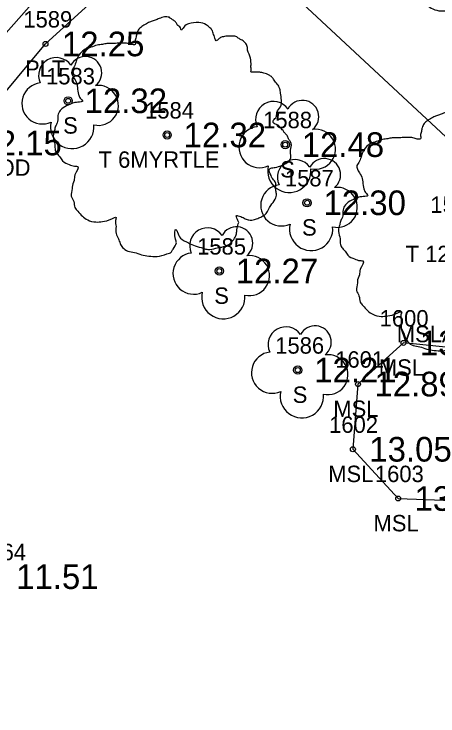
# Model space of a CAD drawing. Extents: x 2608598 to 2610682, y 641451 to 643526.
# Drawn here: x 2608785.12 to 2608810.92, y 643278.24 to 643321 of the extents above; entities that cross this region are included whole.
import ezdxf

# ---------------------------------------------------------------- set-up
doc = ezdxf.new("R2010")
doc.units = 0
for name, color, linetype in [('RD_EX_BldgApp', 7, 'Continuous'), ('RD_EX_BldgApp_txCode', 7, 'Continuous'), ('RD_EX_Driveway', 7, 'Continuous'), ('RD_EX_Driveway_txCode', 7, 'Continuous'), ('RD_EX_Misc', 7, 'Continuous'), ('RD_EX_Misc_txCode', 7, 'Continuous'), ('RD_EX_TX_BldgApp_ELEV', 7, 'Continuous'), ('RD_EX_TX_Driveway_ELEV', 7, 'Continuous'), ('RD_EX_TX_Misc_ELEV', 7, 'Continuous'), ('RD_EX_TX_VEG_ELEV', 7, 'Continuous'), ('RD_EX_VEG', 7, 'Continuous'), ('RD_EX_VEG_txCode', 7, 'Continuous'), ('RD_SMD_Locator', 7, 'Continuous')]:
    doc.layers.add(name, color=color, linetype=linetype)

msp = doc.modelspace()

# ---------------------------------------------------------------- linework, layer by layer
at = {"layer": 'RD_EX_BldgApp'}
msp.add_lwpolyline([(2608782.007, 643313.14), (2608787.031, 643319.174), (2608796.295, 643327.605), (2608820.69, 643304.856), (2608835.733, 643299.436), (2608852.861, 643282.476), (2608829.792, 643260.004)], dxfattribs=at)
at = {"layer": 'RD_EX_Driveway'}
msp.add_lwpolyline([(2608763.886, 643279.174), (2608769.565, 643283.227), (2608776.886, 643278.867), (2608784.244, 643286.723), (2608773.721, 643299.147), (2608777.472, 643311.772), (2608793.023, 643329.358), (2608805.153, 643340.493), (2608809.483, 643344.767), (2608810.865, 643346.462)], dxfattribs=at)
at = {"layer": 'RD_EX_Misc'}
msp.add_lwpolyline([(2608815.948, 643303.005), (2608813.537, 643300.613), (2608813.38, 643300.495), (2608808.828, 643300.962), (2608806.055, 643298.453), (2608805.745, 643294.483), (2608808.502, 643291.483), (2608812.374, 643291.337), (2608815.333, 643294), (2608815.409, 643298.283), (2608815.487, 643298.338), (2608818.078, 643300.537), (2608815.948, 643303.005)], dxfattribs=at)
at = {"layer": 'RD_EX_VEG'}
for centre, radius in [((2608788.413, 643315.709), 0.25), ((2608794.44, 643313.629), 0.25), ((2608794.428, 643313.61), 0.0001), ((2608801.628, 643313.04), 0.25), ((2608802.955, 643309.497), 0.25), ((2608797.612, 643305.341), 0.25), ((2608802.389, 643299.307), 0.25)]:
    msp.add_circle(centre, radius, dxfattribs=at)
for centre, radius, start, end in [((2608787.692, 643317.256), 1.084, 34.9763, 204.756), ((2608789.458, 643317.411), 0.995, 308.7626, 152.0467), ((2608786.849, 643315.554), 1.257, 96.4518, 294.734), ((2608790.253, 643315.43), 1.218, 256.5667, 98.1046), ((2608800.907, 643314.587), 1.084, 34.9763, 204.756), ((2608802.673, 643314.742), 0.995, 308.7626, 152.0467), ((2608788.659, 643314.113), 1.318, 166.8827, 5.7589), ((2608800.064, 643312.884), 1.257, 96.4518, 294.734), ((2608803.468, 643312.76), 1.218, 256.5667, 98.1046), ((2608802.234, 643311.044), 1.084, 34.9763, 204.756), ((2608804, 643311.199), 0.995, 308.7626, 152.0467), ((2608801.874, 643311.443), 1.318, 166.8827, 5.7589), ((2608801.391, 643309.341), 1.257, 96.4518, 294.734), ((2608804.795, 643309.217), 1.218, 256.5667, 98.1046), ((2608796.891, 643306.888), 1.084, 34.9763, 204.756), ((2608798.657, 643307.043), 0.995, 308.7626, 152.0467), ((2608803.201, 643307.9), 1.318, 166.8827, 5.7589), ((2608796.048, 643305.185), 1.257, 96.4518, 294.734), ((2608799.451, 643305.062), 1.218, 256.5667, 98.1046), ((2608797.857, 643303.745), 1.318, 166.8827, 5.7589), ((2608801.668, 643300.854), 1.084, 34.9763, 204.756), ((2608803.434, 643301.009), 0.995, 308.7626, 152.0467), ((2608800.825, 643299.151), 1.257, 96.4518, 294.734), ((2608804.229, 643299.027), 1.218, 256.5667, 98.1046), ((2608802.635, 643297.71), 1.318, 166.8827, 5.7589)]:
    msp.add_arc(centre, radius, start, end, dxfattribs=at)
for points in [[(2608815.58, 643333.654), (2608815.28, 643333.679), (2608814.956, 643333.579), (2608814.706, 643333.479), (2608814.481, 643333.404), (2608814.256, 643333.304), (2608813.956, 643333.129), (2608813.731, 643332.929), (2608813.606, 643332.679), (2608813.556, 643332.454), (2608813.506, 643332.18), (2608813.506, 643332.005), (2608813.381, 643331.98), (2608813.231, 643332.005), (2608812.981, 643332.08), (2608812.731, 643332.08), (2608812.482, 643332.08), (2608812.132, 643332.055), (2608811.782, 643332.055), (2608811.507, 643332.005), (2608811.182, 643331.955), (2608810.807, 643331.83), (2608810.457, 643331.705), (2608810.158, 643331.455), (2608809.908, 643330.98), (2608809.783, 643330.63), (2608809.633, 643330.38), (2608809.783, 643329.931), (2608809.958, 643329.581), (2608809.983, 643329.381), (2608810.058, 643328.956), (2608810.158, 643328.731), (2608810.283, 643328.531), (2608810.208, 643328.506), (2608809.833, 643328.456), (2608809.533, 643328.356), (2608809.108, 643328.131), (2608808.883, 643327.906), (2608808.783, 643327.582), (2608808.758, 643327.232), (2608808.658, 643327.032), (2608808.583, 643326.757), (2608808.558, 643326.682), (2608808.508, 643326.357), (2608808.608, 643325.907), (2608808.633, 643325.557), (2608808.758, 643325.333), (2608808.908, 643325.158), (2608809.083, 643324.908), (2608809.483, 643324.683), (2608809.808, 643324.583), (2608810.008, 643324.558), (2608809.833, 643324.058), (2608809.783, 643323.708), (2608809.658, 643323.308), (2608809.658, 643323.234), (2608809.608, 643322.759), (2608809.758, 643322.434), (2608809.833, 643322.059), (2608810.008, 643321.834), (2608810.283, 643321.534), (2608810.607, 643321.309), (2608811.107, 643321.184), (2608811.507, 643321.209), (2608812.082, 643321.384), (2608812.332, 643321.459), (2608812.307, 643321.284), (2608812.332, 643320.909), (2608812.332, 643320.485), (2608812.482, 643320.16), (2608812.582, 643319.885), (2608812.731, 643319.635), (2608813.056, 643319.41), (2608813.456, 643319.335), (2608813.881, 643319.185), (2608814.331, 643319.11), (2608814.831, 643319.085), (2608815.43, 643319.235), (2608815.705, 643319.36), (2608815.805, 643319.535), (2608816.005, 643319.91), (2608815.955, 643320.135), (2608815.98, 643320.735), (2608816.08, 643320.56), (2608816.255, 643320.21), (2608816.755, 643319.91), (2608817.155, 643319.735), (2608817.629, 643319.585), (2608817.929, 643319.51), (2608818.404, 643319.585), (2608818.779, 643319.66), (2608819.154, 643319.785), (2608819.454, 643320.06), (2608819.628, 643320.335), (2608819.678, 643320.61), (2608819.753, 643320.984), (2608819.803, 643321.159)], [(2608794.572, 643320.796), (2608794.272, 643320.821), (2608793.948, 643320.721), (2608793.698, 643320.622), (2608793.473, 643320.547), (2608793.248, 643320.447), (2608792.948, 643320.272), (2608792.723, 643320.072), (2608792.598, 643319.822), (2608792.548, 643319.597), (2608792.498, 643319.322), (2608792.498, 643319.147), (2608792.373, 643319.122), (2608792.223, 643319.147), (2608791.973, 643319.222), (2608791.723, 643319.222), (2608791.474, 643319.222), (2608791.124, 643319.197), (2608790.774, 643319.197), (2608790.499, 643319.147), (2608790.174, 643319.097), (2608789.799, 643318.972), (2608789.449, 643318.847), (2608789.15, 643318.597), (2608788.9, 643318.123), (2608788.775, 643317.773), (2608788.625, 643317.523), (2608788.775, 643317.073), (2608788.95, 643316.723), (2608788.975, 643316.523), (2608789.05, 643316.099), (2608789.15, 643315.874), (2608789.275, 643315.674), (2608789.2, 643315.649), (2608788.825, 643315.599), (2608788.525, 643315.499), (2608788.1, 643315.274), (2608787.875, 643315.049), (2608787.775, 643314.724), (2608787.75, 643314.374), (2608787.65, 643314.174), (2608787.575, 643313.899), (2608787.55, 643313.824), (2608787.5, 643313.5), (2608787.6, 643313.05), (2608787.625, 643312.7), (2608787.75, 643312.475), (2608787.9, 643312.3), (2608788.075, 643312.05), (2608788.475, 643311.825), (2608788.8, 643311.725), (2608789, 643311.7), (2608788.825, 643311.201), (2608788.775, 643310.851), (2608788.65, 643310.451), (2608788.65, 643310.376), (2608788.6, 643309.901), (2608788.75, 643309.576), (2608788.825, 643309.202), (2608789, 643308.977), (2608789.275, 643308.677), (2608789.599, 643308.452), (2608790.099, 643308.327), (2608790.499, 643308.352), (2608791.074, 643308.527), (2608791.324, 643308.602), (2608791.299, 643308.427), (2608791.324, 643308.052), (2608791.324, 643307.627), (2608791.474, 643307.302), (2608791.574, 643307.027), (2608791.723, 643306.778), (2608792.048, 643306.553), (2608792.448, 643306.478), (2608792.873, 643306.328), (2608793.323, 643306.253), (2608793.823, 643306.228), (2608794.422, 643306.378), (2608794.697, 643306.503), (2608794.797, 643306.678), (2608794.997, 643307.052), (2608794.947, 643307.277), (2608794.972, 643307.877), (2608795.072, 643307.702), (2608795.247, 643307.352), (2608795.747, 643307.052), (2608796.147, 643306.878), (2608796.621, 643306.728), (2608796.921, 643306.653), (2608797.396, 643306.728), (2608797.771, 643306.803), (2608798.146, 643306.928), (2608798.446, 643307.202), (2608798.62, 643307.477), (2608798.67, 643307.752), (2608798.745, 643308.127), (2608798.795, 643308.302)], [(2608798.795, 643308.302), (2608798.72, 643308.477), (2608798.67, 643308.727), (2608798.745, 643308.702), (2608798.92, 643308.652), (2608799.195, 643308.527), (2608799.42, 643308.452), (2608799.745, 643308.477), (2608800.02, 643308.577), (2608800.47, 643308.852), (2608800.745, 643309.326), (2608801.019, 643309.726), (2608801.094, 643310.051), (2608801.044, 643310.276), (2608801.019, 643310.776), (2608800.819, 643311.026), (2608800.769, 643311.151), (2608800.67, 643311.55), (2608800.745, 643311.6), (2608801.019, 643311.65), (2608801.394, 643311.775), (2608801.669, 643311.9), (2608801.894, 643312.075), (2608801.969, 643312.3), (2608801.944, 643312.7), (2608801.994, 643313.1), (2608801.919, 643313.25), (2608801.819, 643313.4), (2608801.744, 643313.6), (2608801.594, 643313.749), (2608801.494, 643313.899), (2608801.394, 643313.999), (2608801.269, 643314.149), (2608801.094, 643314.274), (2608800.944, 643314.324), (2608800.894, 643314.474), (2608801.044, 643314.674), (2608801.094, 643314.774), (2608801.119, 643314.999), (2608801.344, 643315.349), (2608801.394, 643315.749), (2608801.344, 643316.173), (2608801.294, 643316.448), (2608801.144, 643316.723), (2608800.944, 643316.973), (2608800.819, 643317.148), (2608800.645, 643317.273), (2608800.32, 643317.398), (2608800.07, 643317.448), (2608799.72, 643317.448), (2608799.52, 643317.498), (2608799.545, 643317.548), (2608799.545, 643317.698), (2608799.545, 643317.973), (2608799.47, 643318.422), (2608799.32, 643318.922), (2608799.32, 643318.947), (2608799.22, 643319.197), (2608798.995, 643319.397), (2608798.82, 643319.497), (2608798.62, 643319.622), (2608798.371, 643319.647), (2608798.071, 643319.647), (2608797.796, 643319.597), (2608797.596, 643319.497), (2608797.421, 643319.372), (2608797.346, 643319.522), (2608797.246, 643319.822), (2608797.196, 643319.972), (2608797.046, 643320.147), (2608796.821, 643320.347), (2608796.371, 643320.472), (2608795.747, 643320.397), (2608795.447, 643320.197), (2608795.297, 643320.022), (2608795.247, 643320.147), (2608795.047, 643320.347), (2608794.947, 643320.522), (2608794.772, 643320.647), (2608794.622, 643320.746), (2608794.522, 643320.796)], [(2608811.938, 643315.048), (2608811.638, 643315.073), (2608811.314, 643314.973), (2608811.064, 643314.873), (2608810.839, 643314.798), (2608810.614, 643314.698), (2608810.314, 643314.523), (2608810.089, 643314.323), (2608809.964, 643314.073), (2608809.914, 643313.848), (2608809.864, 643313.573), (2608809.864, 643313.398), (2608809.739, 643313.373), (2608809.589, 643313.398), (2608809.339, 643313.473), (2608809.09, 643313.473), (2608808.84, 643313.473), (2608808.49, 643313.448), (2608808.14, 643313.448), (2608807.865, 643313.398), (2608807.54, 643313.349), (2608807.165, 643313.224), (2608806.816, 643313.099), (2608806.516, 643312.849), (2608806.266, 643312.374), (2608806.141, 643312.024), (2608805.991, 643311.774), (2608806.141, 643311.324), (2608806.316, 643310.975), (2608806.341, 643310.775), (2608806.416, 643310.35), (2608806.516, 643310.125), (2608806.641, 643309.925), (2608806.566, 643309.9), (2608806.191, 643309.85), (2608805.891, 643309.75), (2608805.466, 643309.525), (2608805.241, 643309.3), (2608805.141, 643308.975), (2608805.116, 643308.626), (2608805.016, 643308.426), (2608804.941, 643308.151), (2608804.916, 643308.076), (2608804.866, 643307.751), (2608804.966, 643307.301), (2608804.991, 643306.951), (2608805.116, 643306.726), (2608805.266, 643306.552), (2608805.441, 643306.302), (2608805.841, 643306.077), (2608806.166, 643305.977), (2608806.366, 643305.952), (2608806.191, 643305.452), (2608806.141, 643305.102), (2608806.016, 643304.702), (2608806.016, 643304.627), (2608805.966, 643304.153), (2608806.116, 643303.828), (2608806.191, 643303.453), (2608806.366, 643303.228), (2608806.641, 643302.928), (2608806.965, 643302.703), (2608807.465, 643302.578), (2608807.865, 643302.603), (2608808.44, 643302.778), (2608808.69, 643302.853), (2608808.665, 643302.678), (2608808.69, 643302.303), (2608808.69, 643301.879), (2608808.84, 643301.554), (2608808.94, 643301.279), (2608809.09, 643301.029), (2608809.414, 643300.804), (2608809.814, 643300.729), (2608810.239, 643300.579), (2608810.689, 643300.504), (2608811.189, 643300.479), (2608811.788, 643300.629), (2608812.063, 643300.754), (2608812.163, 643300.929), (2608812.363, 643301.304), (2608812.313, 643301.529), (2608812.338, 643302.128), (2608812.438, 643301.953), (2608812.613, 643301.604), (2608813.113, 643301.304), (2608813.513, 643301.129), (2608813.987, 643300.979), (2608814.287, 643300.904), (2608814.762, 643300.979), (2608815.137, 643301.054), (2608815.512, 643301.179), (2608815.812, 643301.454), (2608815.987, 643301.729), (2608816.037, 643302.003), (2608816.111, 643302.378), (2608816.161, 643302.553)]]:
    msp.add_spline(points, degree=3, dxfattribs=at)
at = {"layer": 'RD_SMD_Locator'}
for centre in [(2608787.031, 643319.174), (2608788.413, 643315.709), (2608794.44, 643313.629), (2608801.628, 643313.04), (2608802.955, 643309.497), (2608797.612, 643305.341), (2608808.828, 643300.962), (2608802.389, 643299.307), (2608806.055, 643298.453), (2608805.745, 643294.483), (2608808.502, 643291.483)]:
    msp.add_circle(centre, 0.15, dxfattribs=at)

# ---------------------------------------------------------------- texts
at = {"layer": 'RD_EX_BldgApp_txCode'}
for s, p in [('1589', (2608785.684, 643320.174)), ('PLT', (2608785.786, 643317.174)), ('PLTA 4WOOD', (2608777.353, 643311.14))]:
    msp.add_text(s, height=1, dxfattribs=at).set_placement(p)
at = {"layer": 'RD_EX_Driveway_txCode'}
msp.add_text('1564', height=1, dxfattribs=at).set_placement((2608782.873, 643287.723))
at = {"layer": 'RD_EX_Misc_txCode'}
for s, p in [('1600', (2608807.376, 643301.962)), ('MSLA WOODENDECK', (2608808.416, 643301.005)), ('1601', (2608804.668, 643299.453)), ('MSL', (2608807.325, 643298.962)), ('MSL', (2608804.552, 643296.453)), ('1602', (2608804.298, 643295.483)), ('MSL', (2608804.243, 643292.483)), ('1603', (2608807.085, 643292.483)), ('MSL', (2608806.999, 643289.483))]:
    msp.add_text(s, height=1, dxfattribs=at).set_placement(p)
at = {"layer": 'RD_EX_TX_BldgApp_ELEV'}
for s, p in [('12.25', (2608788.031, 643318.424)), ('12.15', (2608783.007, 643312.39))]:
    msp.add_text(s, height=1.5, dxfattribs=at).set_placement(p)
at = {"layer": 'RD_EX_TX_Driveway_ELEV'}
msp.add_text('11.51', height=1.5, dxfattribs=at).set_placement((2608785.244, 643285.973))
at = {"layer": 'RD_EX_TX_Misc_ELEV'}
for s, p in [('13.14', (2608809.828, 643300.212)), ('12.89', (2608807.055, 643297.703)), ('13.05', (2608806.745, 643293.733)), ('13.11', (2608809.502, 643290.733))]:
    msp.add_text(s, height=1.5, dxfattribs=at).set_placement(p)
at = {"layer": 'RD_EX_TX_VEG_ELEV'}
for s, p in [('12.32', (2608789.413, 643314.959)), ('12.32', (2608795.44, 643312.879)), ('12.48', (2608802.628, 643312.29)), ('12.30', (2608803.955, 643308.747)), ('12.27', (2608798.612, 643304.591)), ('12.21', (2608803.389, 643298.557))]:
    msp.add_text(s, height=1.5, dxfattribs=at).set_placement(p)
at = {"layer": 'RD_EX_VEG_txCode'}
for s, p in [('1583', (2608787.067, 643316.709)), ('1584', (2608793.094, 643314.629)), ('S', (2608788.106, 643313.709)), ('1588', (2608800.282, 643314.04)), ('T 6MYRTLE', (2608790.263, 643311.629)), ('S', (2608801.321, 643311.04)), ('1587', (2608801.609, 643310.497)), ('1595', (2608810.46, 643308.881)), ('S', (2608802.648, 643307.497)), ('1585', (2608796.265, 643306.341)), ('T 12OAK', (2608808.956, 643305.881)), ('S', (2608797.305, 643303.341)), ('1586', (2608801.019, 643300.307)), ('S', (2608802.082, 643297.307))]:
    msp.add_text(s, height=1, dxfattribs=at).set_placement(p)

doc.saveas('drawing.dxf')
